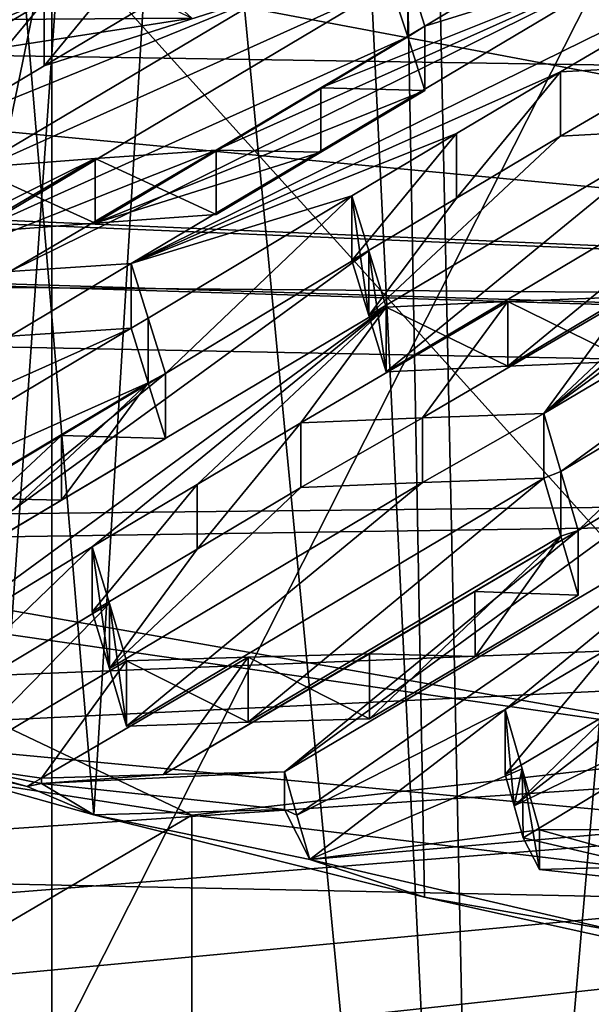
# Model space of a CAD drawing. Header units: metres. Extents: x -24 to 24, y -69 to 184.
# Tile 386 of 656: x -5.428 to -4.863, y 126.33 to 127.302. Entities that reach past the tile are written whole.
import ezdxf

# ---------------------------------------------------------------- set-up
doc = ezdxf.new("R2010")
doc.units = ezdxf.units.M
for name, color, linetype in [('1042', 7, 'CONTINUOUS'), ('1052', 7, 'CONTINUOUS'), ('1064', 7, 'CONTINUOUS'), ('1075', 7, 'CONTINUOUS'), ('1111', 7, 'CONTINUOUS'), ('1194', 7, 'CONTINUOUS'), ('1268', 7, 'CONTINUOUS'), ('1291', 7, 'CONTINUOUS'), ('1293', 7, 'CONTINUOUS'), ('1380', 7, 'CONTINUOUS'), ('1495', 7, 'CONTINUOUS'), ('1705', 7, 'CONTINUOUS'), ('1870', 7, 'CONTINUOUS'), ('1902', 7, 'CONTINUOUS'), ('1905', 7, 'CONTINUOUS'), ('2061', 7, 'CONTINUOUS'), ('2327', 7, 'CONTINUOUS'), ('2385', 7, 'CONTINUOUS'), ('2609', 7, 'CONTINUOUS'), ('2743', 7, 'CONTINUOUS'), ('2760', 7, 'CONTINUOUS'), ('2842', 7, 'CONTINUOUS'), ('2954', 7, 'CONTINUOUS'), ('3026', 7, 'CONTINUOUS'), ('3122', 7, 'CONTINUOUS'), ('3159', 7, 'CONTINUOUS'), ('3253', 7, 'CONTINUOUS'), ('3419', 7, 'CONTINUOUS'), ('3425', 7, 'CONTINUOUS'), ('3453', 7, 'CONTINUOUS'), ('3485', 7, 'CONTINUOUS'), ('367', 7, 'CONTINUOUS'), ('369', 7, 'CONTINUOUS'), ('373', 7, 'CONTINUOUS'), ('3745', 7, 'CONTINUOUS'), ('383', 7, 'CONTINUOUS'), ('3849', 7, 'CONTINUOUS'), ('3866', 7, 'CONTINUOUS'), ('3964', 2, 'CONTINUOUS'), ('417', 2, 'CONTINUOUS'), ('424', 3, 'CONTINUOUS'), ('434', 7, 'CONTINUOUS'), ('472', 7, 'CONTINUOUS'), ('475', 7, 'CONTINUOUS'), ('554', 2, 'CONTINUOUS'), ('563', 2, 'CONTINUOUS'), ('881', 7, 'CONTINUOUS'), ('914', 7, 'CONTINUOUS'), ('932', 7, 'CONTINUOUS')]:
    doc.layers.add(name, color=color, linetype=linetype)

msp = doc.modelspace()

# ---------------------------------------------------------------- linework, layer by layer
at = {"layer": '1042'}
for points in [[(-5.285934, 126.556884, 216.807951), (-5.166404, 126.55968, 216.755944), (-5.406435, 126.547974, 216.862012)], [(-5.406435, 126.547974, 216.862012), (-5.166404, 126.55968, 216.755944), (-5.166404, 126.522241, 216.765976)], [(-5.406435, 126.553458, 216.860542), (-5.285934, 126.556884, 216.807951), (-5.406435, 126.547974, 216.862012)]]:
    msp.add_3dface(points, dxfattribs=at)
at = {"layer": '1052'}
for points in [[(-6.299234, 126.678901, 212.52101), (-5.257817, 126.516728, 211.915774), (-6.299234, 125.90616, 212.728066)], [(-6.299234, 125.90616, 212.728066), (-5.257817, 126.516728, 211.915774), (-5.25783, 125.743989, 212.122836)], [(-5.257817, 126.516728, 211.915774), (-4.154873, 126.384659, 211.422886), (-5.25783, 125.743989, 212.122836)], [(-5.25783, 125.743989, 212.122836), (-4.154873, 126.384659, 211.422886), (-4.154883, 125.611919, 211.629944)]]:
    msp.add_3dface(points, dxfattribs=at)
at = {"layer": '1064'}
for points in [[(-4.910006, 126.849303, 217.319175), (-5.322245, 126.604714, 217.057232), (-5.029863, 126.845038, 217.371715)], [(-5.202123, 126.608624, 217.004673), (-5.322245, 126.604714, 217.057232), (-4.910006, 126.849303, 217.319175)], [(-4.893131, 126.792133, 217.20179), (-5.202123, 126.608624, 217.004673), (-4.910006, 126.849303, 217.319175)], [(-5.322245, 126.604714, 217.057232), (-5.339266, 126.661634, 217.175828), (-5.029863, 126.845038, 217.371715)], [(-5.339266, 126.661634, 217.175828), (-5.150037, 126.840122, 217.424566), (-5.029863, 126.845038, 217.371715)], [(-5.150037, 126.840122, 217.424566), (-5.339266, 126.661634, 217.175828), (-5.252444, 126.77926, 217.359523)], [(-5.082214, 126.61191, 216.952373), (-5.202123, 126.608624, 217.004673), (-4.893131, 126.792133, 217.20179)], [(-4.978063, 126.673563, 217.018589), (-5.082214, 126.61191, 216.952373), (-4.893131, 126.792133, 217.20179)], [(-4.876095, 126.733913, 217.083422), (-4.978063, 126.673563, 217.018589), (-4.893131, 126.792133, 217.20179)], [(-5.356157, 126.717618, 217.293651), (-5.252444, 126.77926, 217.359523), (-5.339266, 126.661634, 217.175828)]]:
    msp.add_3dface(points, dxfattribs=at)
at = {"layer": '1075'}
for points in [[(-5.257817, 126.516728, 211.915774), (-6.299234, 126.678901, 212.52101), (-5.71624, 126.734849, 212.729813)], [(-4.664205, 126.583963, 212.166698), (-5.257817, 126.516728, 211.915774), (-5.71624, 126.734849, 212.729813)], [(-4.154873, 126.384659, 211.422886), (-5.257817, 126.516728, 211.915774), (-4.664205, 126.583963, 212.166698)]]:
    msp.add_3dface(points, dxfattribs=at)
at = {"layer": '1111'}
for points in [[(-4.79435, 126.50286, 216.482756), (-4.914375, 126.502447, 216.534337), (-4.684882, 126.438402, 216.453085)], [(-4.684882, 126.438402, 216.453085), (-4.914375, 126.502447, 216.534337), (-4.914375, 126.463005, 216.544905)]]:
    msp.add_3dface(points, dxfattribs=at)
at = {"layer": '1194'}
for points in [[(-5.317876, 126.997386, 217.829794), (-5.747108, 126.805651, 217.687318), (-5.437545, 126.989547, 217.883211)], [(-5.730115, 126.752044, 217.568053), (-5.747108, 126.805651, 217.687318), (-5.317876, 126.997386, 217.829794)], [(-5.300968, 126.943476, 217.711278), (-5.730115, 126.752044, 217.568053), (-5.317876, 126.997386, 217.829794)], [(-5.609843, 126.759348, 217.51452), (-5.730115, 126.752044, 217.568053), (-5.300968, 126.943476, 217.711278)], [(-5.490084, 126.766056, 217.461367), (-5.609843, 126.759348, 217.51452), (-5.300968, 126.943476, 217.711278)], [(-5.386626, 126.827608, 217.52706), (-5.490084, 126.766056, 217.461367), (-5.300968, 126.943476, 217.711278)], [(-5.283965, 126.888685, 217.592249), (-5.386626, 126.827608, 217.52706), (-5.300968, 126.943476, 217.711278)]]:
    msp.add_3dface(points, dxfattribs=at)
at = {"layer": '1268'}
for points in [[(-5.317876, 126.997386, 217.829794), (-5.437545, 126.989547, 217.883211), (-5.317876, 127.061228, 217.812687)], [(-5.317876, 127.061228, 217.812687), (-5.437545, 126.989547, 217.883211), (-5.437545, 127.05344, 217.866091)]]:
    msp.add_3dface(points, dxfattribs=at)
at = {"layer": '1291'}
for points in [[(-5.38663, 126.891646, 217.509898), (-5.283965, 126.888685, 217.592249), (-5.283965, 126.952628, 217.575115)], [(-5.490084, 126.830195, 217.444181), (-5.386626, 126.827608, 217.52706), (-5.38663, 126.891646, 217.509898)], [(-5.386626, 126.827608, 217.52706), (-5.283965, 126.888685, 217.592249), (-5.38663, 126.891646, 217.509898)], [(-5.490084, 126.766056, 217.461367), (-5.386626, 126.827608, 217.52706), (-5.490084, 126.830195, 217.444181)]]:
    msp.add_3dface(points, dxfattribs=at)
at = {"layer": '1293'}
for points in [[(-5.029863, 126.845038, 217.371715), (-5.150037, 126.840122, 217.424566), (-5.029863, 126.908947, 217.354591)], [(-5.029863, 126.908947, 217.354591), (-5.150037, 126.840122, 217.424566), (-5.150037, 126.904074, 217.407431)], [(-4.910006, 126.913171, 217.302062), (-5.029863, 126.845038, 217.371715), (-5.029863, 126.908947, 217.354591)], [(-4.910006, 126.849303, 217.319175), (-5.029863, 126.845038, 217.371715), (-4.910006, 126.913171, 217.302062)]]:
    msp.add_3dface(points, dxfattribs=at)
at = {"layer": '1380'}
for points in [[(-5.716141, 127.749056, 212.457993), (-4.664205, 126.583963, 212.166698), (-5.71624, 126.734849, 212.729813)], [(-5.716141, 127.749056, 212.457993), (-4.664138, 127.598177, 211.894908), (-4.664205, 126.583963, 212.166698)]]:
    msp.add_3dface(points, dxfattribs=at)
at = {"layer": '1495'}
for points in [[(-4.948286, 126.557027, 216.786384), (-4.843956, 126.682712, 216.835586), (-4.843967, 126.618601, 216.852755)], [(-4.948286, 126.621229, 216.769181), (-4.843956, 126.682712, 216.835586), (-4.948286, 126.557027, 216.786384)]]:
    msp.add_3dface(points, dxfattribs=at)
at = {"layer": '1705'}
for points in [[(-4.99643, 127.189557, 217.890115), (-4.893639, 127.250628, 217.955407), (-4.99643, 127.125955, 217.907157)], [(-4.99643, 127.125955, 217.907157), (-4.893639, 127.250628, 217.955407), (-4.893639, 127.187124, 217.972423)], [(-5.099759, 127.064465, 217.841549), (-4.99643, 127.189557, 217.890115), (-4.99643, 127.125955, 217.907157)], [(-5.099759, 127.128165, 217.82448), (-4.99643, 127.189557, 217.890115), (-5.099759, 127.064465, 217.841549)]]:
    msp.add_3dface(points, dxfattribs=at)
at = {"layer": '1870'}
for points in [[(-5.150037, 126.904074, 217.407431), (-5.252444, 126.77926, 217.359523), (-5.252438, 126.843312, 217.342365)], [(-5.150037, 126.840122, 217.424566), (-5.252444, 126.77926, 217.359523), (-5.150037, 126.904074, 217.407431)], [(-5.356157, 126.717618, 217.293651), (-5.356157, 126.781765, 217.276463), (-5.252438, 126.843312, 217.342365)], [(-5.252444, 126.77926, 217.359523), (-5.356157, 126.717618, 217.293651), (-5.252438, 126.843312, 217.342365)]]:
    msp.add_3dface(points, dxfattribs=at)
at = {"layer": '1902'}
for points in [[(-5.166404, 126.522241, 216.765976), (-5.166404, 126.55968, 216.755944), (-5.153928, 126.516622, 216.669372)], [(-5.141359, 126.473004, 216.582221), (-5.166404, 126.522241, 216.765976), (-5.153928, 126.516622, 216.669372)]]:
    msp.add_3dface(points, dxfattribs=at)
at = {"layer": '1905'}
for points in [[(-6.697825, 127.293615, 232.201819), (-5.59041, 127.466069, 232.845426), (-5.257817, 127.303716, 232.239518)], [(-6.299234, 127.141544, 231.634281), (-6.697825, 127.293615, 232.201819), (-5.257817, 127.303716, 232.239518)]]:
    msp.add_3dface(points, dxfattribs=at)
at = {"layer": '2061'}
for points in [[(-5.413416, 126.549325, 216.856104), (-5.406435, 126.547974, 216.862012), (-5.420376, 126.545205, 216.85168)], [(-5.406435, 126.553458, 216.860542), (-5.406435, 126.547974, 216.862012), (-5.413416, 126.549325, 216.856104)]]:
    msp.add_3dface(points, dxfattribs=at)
at = {"layer": '2327'}
for points in [[(-4.948286, 126.621229, 216.769181), (-4.939364, 126.525911, 216.724559), (-4.931427, 126.562391, 216.652368)], [(-4.948286, 126.621229, 216.769181), (-4.948286, 126.557027, 216.786384), (-4.939364, 126.525911, 216.724559)], [(-4.939364, 126.525911, 216.724559), (-4.930389, 126.494489, 216.662404), (-4.931427, 126.562391, 216.652368)], [(-4.914375, 126.463005, 216.544905), (-4.914375, 126.502447, 216.534337), (-4.931427, 126.562391, 216.652368)], [(-4.930389, 126.494489, 216.662404), (-4.914375, 126.463005, 216.544905), (-4.931427, 126.562391, 216.652368)]]:
    msp.add_3dface(points, dxfattribs=at)
at = {"layer": '2385'}
for points in [[(-4.945651, 127.023773, 217.534238), (-5.065847, 127.018369, 217.587229), (-4.945651, 126.960013, 217.551322)], [(-4.825816, 126.964796, 217.498652), (-4.825816, 127.028513, 217.481579), (-4.945651, 127.023773, 217.534238)], [(-4.825816, 126.964796, 217.498652), (-4.945651, 127.023773, 217.534238), (-4.945651, 126.960013, 217.551322)], [(-4.945651, 126.960013, 217.551322), (-5.065847, 127.018369, 217.587229), (-5.065847, 126.954566, 217.604325)]]:
    msp.add_3dface(points, dxfattribs=at)
at = {"layer": '2609'}
for points in [[(-5.420376, 126.545205, 216.85168), (-5.66198, 126.603138, 217.067887), (-5.495768, 126.56608, 216.929586)], [(-5.35479, 126.51701, 216.746453), (-5.66198, 126.603138, 217.067887), (-5.420376, 126.545205, 216.85168)], [(-5.406435, 126.547974, 216.862012), (-5.35479, 126.51701, 216.746453), (-5.420376, 126.545205, 216.85168)], [(-5.35479, 126.51701, 216.746453), (-5.406435, 126.547974, 216.862012), (-5.166404, 126.522241, 216.765976)], [(-5.35479, 126.51701, 216.746453), (-5.166404, 126.522241, 216.765976), (-5.141359, 126.473004, 216.582221)], [(-5.027848, 126.435785, 216.443318), (-5.35479, 126.51701, 216.746453), (-5.141359, 126.473004, 216.582221)], [(-5.027848, 126.435785, 216.443318), (-5.141359, 126.473004, 216.582221), (-4.833668, 126.401559, 216.315586)], [(-4.682702, 126.35985, 216.159925), (-5.027848, 126.435785, 216.443318), (-4.833668, 126.401559, 216.315586)]]:
    msp.add_3dface(points, dxfattribs=at)
at = {"layer": '2743'}
for points in [[(-5.061479, 127.337257, 218.379561), (-5.044559, 127.34868, 218.243446), (-5.044559, 127.285223, 218.260449)], [(-5.044559, 127.34868, 218.243446), (-5.027567, 127.295802, 218.123997), (-5.044559, 127.285223, 218.260449)], [(-5.027567, 127.295802, 218.123997), (-5.027567, 127.232298, 218.141013), (-5.044559, 127.285223, 218.260449)]]:
    msp.add_3dface(points, dxfattribs=at)
at = {"layer": '2760'}
for points in [[(-4.653608, 127.199682, 217.866126), (-5.065847, 126.954566, 217.604325), (-4.773361, 127.193752, 217.919068)], [(-4.653608, 127.199682, 217.866126), (-4.945651, 126.960013, 217.551322), (-5.065847, 126.954566, 217.604325)], [(-4.653608, 127.199682, 217.866126), (-4.636724, 127.143949, 217.748287), (-4.945651, 126.960013, 217.551322)], [(-5.065847, 126.954566, 217.604325), (-5.082859, 127.009987, 217.723251), (-4.773361, 127.193752, 217.919068)], [(-5.082859, 127.009987, 217.723251), (-4.893639, 127.187124, 217.972423), (-4.773361, 127.193752, 217.919068)], [(-4.893639, 127.187124, 217.972423), (-5.082859, 127.009987, 217.723251), (-4.99643, 127.125955, 217.907157)], [(-4.636724, 127.143949, 217.748287), (-4.825816, 126.964796, 217.498652), (-4.945651, 126.960013, 217.551322)], [(-5.099759, 127.064465, 217.841549), (-4.99643, 127.125955, 217.907157), (-5.082859, 127.009987, 217.723251)]]:
    msp.add_3dface(points, dxfattribs=at)
at = {"layer": '2842'}
for points in [[(-5.061479, 127.337257, 218.379561), (-5.4907, 127.143861, 218.237446), (-5.180975, 127.32753, 218.43341)], [(-5.473717, 127.09214, 218.117759), (-5.4907, 127.143861, 218.237446), (-5.061479, 127.337257, 218.379561)], [(-5.473717, 127.09214, 218.117759), (-5.061479, 127.337257, 218.379561), (-5.044559, 127.285223, 218.260449)], [(-5.507629, 127.194771, 218.356931), (-5.403691, 127.256475, 218.422966), (-5.180975, 127.32753, 218.43341)], [(-5.4907, 127.143861, 218.237446), (-5.507629, 127.194771, 218.356931), (-5.180975, 127.32753, 218.43341)], [(-5.403691, 127.256475, 218.422966), (-5.30151, 127.317129, 218.487886), (-5.180975, 127.32753, 218.43341)], [(-5.473717, 127.09214, 218.117759), (-5.044559, 127.285223, 218.260449), (-5.353316, 127.101208, 218.063699)], [(-5.044559, 127.285223, 218.260449), (-5.027567, 127.232298, 218.141013), (-5.353316, 127.101208, 218.063699)], [(-5.027567, 127.232298, 218.141013), (-5.130357, 127.171129, 218.075747), (-5.353316, 127.101208, 218.063699)], [(-5.130357, 127.171129, 218.075747), (-5.233686, 127.109639, 218.010139), (-5.353316, 127.101208, 218.063699)]]:
    msp.add_3dface(points, dxfattribs=at)
at = {"layer": '2954'}
for points in [[(-4.910006, 126.849303, 217.319175), (-4.910006, 126.913171, 217.302062), (-4.893131, 126.856058, 217.184661)], [(-4.893131, 126.792133, 217.20179), (-4.910006, 126.849303, 217.319175), (-4.893131, 126.856058, 217.184661)], [(-4.876095, 126.797898, 217.066277), (-4.893131, 126.792133, 217.20179), (-4.893131, 126.856058, 217.184661)], [(-4.876095, 126.733913, 217.083422), (-4.893131, 126.792133, 217.20179), (-4.876095, 126.797898, 217.066277)]]:
    msp.add_3dface(points, dxfattribs=at)
at = {"layer": '3026'}
for points in [[(-4.930389, 126.494489, 216.662404), (-4.939364, 126.525911, 216.724559), (-4.622119, 126.679933, 216.865712)], [(-4.939364, 126.525911, 216.724559), (-4.742167, 126.678669, 216.91753), (-4.622119, 126.679933, 216.865712)], [(-4.742167, 126.678669, 216.91753), (-4.939364, 126.525911, 216.724559), (-4.843967, 126.618601, 216.852755)], [(-4.808856, 126.466087, 216.556409), (-4.930389, 126.494489, 216.662404), (-4.622119, 126.679933, 216.865712)], [(-4.948286, 126.557027, 216.786384), (-4.843967, 126.618601, 216.852755), (-4.939364, 126.525911, 216.724559)]]:
    msp.add_3dface(points, dxfattribs=at)
at = {"layer": '3122'}
for points in [[(-5.233686, 127.109639, 218.010139), (-5.233686, 127.173339, 217.993071), (-5.353316, 127.164959, 218.046617)], [(-5.473717, 127.155944, 218.100663), (-5.353316, 127.101208, 218.063699), (-5.353316, 127.164959, 218.046617)], [(-5.353316, 127.101208, 218.063699), (-5.233686, 127.109639, 218.010139), (-5.353316, 127.164959, 218.046617)], [(-5.473717, 127.155944, 218.100663), (-5.473717, 127.09214, 218.117759), (-5.353316, 127.101208, 218.063699)]]:
    msp.add_3dface(points, dxfattribs=at)
at = {"layer": '3159'}
for points in [[(-5.096726, 127.500363, 218.597498), (-5.725747, 127.18832, 218.328931), (-5.217319, 127.489324, 218.65217)], [(-5.30151, 127.380652, 218.470865), (-5.725747, 127.18832, 218.328931), (-5.096726, 127.500363, 218.597498)], [(-5.845182, 127.17719, 218.38313), (-5.641556, 127.296597, 218.510342), (-5.217319, 127.489324, 218.65217)], [(-5.725747, 127.18832, 218.328931), (-5.845182, 127.17719, 218.38313), (-5.217319, 127.489324, 218.65217)], [(-5.217319, 127.489324, 218.65217), (-5.641556, 127.296597, 218.510342), (-5.537383, 127.358198, 218.576591)], [(-4.826449, 127.416858, 218.254968), (-5.027567, 127.295802, 218.123997), (-5.044559, 127.34868, 218.243446)], [(-5.027567, 127.295802, 218.123997), (-4.826449, 127.416858, 218.254968), (-4.809449, 127.363334, 218.135631)], [(-5.725747, 127.18832, 218.328931), (-5.30151, 127.380652, 218.470865), (-5.403682, 127.320099, 218.405925)], [(-4.893639, 127.250628, 217.955407), (-5.317876, 127.061228, 217.812687), (-4.689135, 127.370538, 218.082107)], [(-5.317876, 127.061228, 217.812687), (-4.809449, 127.363334, 218.135631), (-4.689135, 127.370538, 218.082107)], [(-4.893639, 127.250628, 217.955407), (-4.689135, 127.370538, 218.082107), (-4.773361, 127.257209, 217.902065)], [(-5.317876, 127.061228, 217.812687), (-5.437545, 127.05344, 217.866091), (-4.809449, 127.363334, 218.135631)], [(-5.437545, 127.05344, 217.866091), (-5.233686, 127.173339, 217.993071), (-4.809449, 127.363334, 218.135631)], [(-5.233686, 127.173339, 217.993071), (-5.130357, 127.23473, 218.058705), (-4.809449, 127.363334, 218.135631)], [(-5.130357, 127.23473, 218.058705), (-5.027567, 127.295802, 218.123997), (-4.809449, 127.363334, 218.135631)], [(-5.507629, 127.258489, 218.339858), (-5.725747, 127.18832, 218.328931), (-5.403682, 127.320099, 218.405925)], [(-4.910006, 126.913171, 217.302062), (-4.418618, 127.271644, 217.743895), (-4.401579, 127.214175, 217.6253)], [(-4.910006, 126.913171, 217.302062), (-4.619697, 127.150677, 217.612586), (-4.418618, 127.271644, 217.743895)], [(-5.317876, 127.061228, 217.812687), (-4.893639, 127.250628, 217.955407), (-4.99643, 127.189557, 217.890115)], [(-4.893131, 126.856058, 217.184661), (-4.910006, 126.913171, 217.302062), (-4.401579, 127.214175, 217.6253)], [(-4.893131, 126.856058, 217.184661), (-4.401579, 127.214175, 217.6253), (-4.691888, 126.976275, 217.314882)], [(-5.317876, 127.061228, 217.812687), (-4.99643, 127.189557, 217.890115), (-5.099759, 127.128165, 217.82448)], [(-5.233686, 127.173339, 217.993071), (-5.557907, 127.045029, 217.919959), (-5.353316, 127.164959, 218.046617)], [(-5.233686, 127.173339, 217.993071), (-5.437545, 127.05344, 217.866091), (-5.557907, 127.045029, 217.919959)], [(-5.982145, 126.854071, 217.777658), (-5.473717, 127.155944, 218.100663), (-5.353316, 127.164959, 218.046617)], [(-5.557907, 127.045029, 217.919959), (-5.982145, 126.854071, 217.777658), (-5.353316, 127.164959, 218.046617)], [(-4.619697, 127.150677, 217.612586), (-4.910006, 126.913171, 217.302062), (-4.721878, 127.090119, 217.54764)], [(-5.317876, 127.061228, 217.812687), (-5.099759, 127.128165, 217.82448), (-5.300968, 127.007369, 217.694158)], [(-5.099759, 127.128165, 217.82448), (-5.283965, 126.952628, 217.575115), (-5.300968, 127.007369, 217.694158)], [(-5.283965, 126.952628, 217.575115), (-5.099759, 127.128165, 217.82448), (-5.082859, 127.073738, 217.706168)], [(-4.825816, 127.028513, 217.481579), (-4.721878, 127.090119, 217.54764), (-4.910006, 126.913171, 217.302062)], [(-5.065847, 127.018369, 217.587229), (-5.574274, 126.716496, 217.264223), (-5.082859, 127.073738, 217.706168)], [(-5.574274, 126.716496, 217.264223), (-5.283965, 126.952628, 217.575115), (-5.082859, 127.073738, 217.706168)], [(-5.150037, 126.904074, 217.407431), (-5.065847, 127.018369, 217.587229), (-4.945651, 127.023773, 217.534238)], [(-5.029863, 126.908947, 217.354591), (-5.150037, 126.904074, 217.407431), (-4.945651, 127.023773, 217.534238)], [(-4.825816, 127.028513, 217.481579), (-5.029863, 126.908947, 217.354591), (-4.945651, 127.023773, 217.534238)], [(-4.910006, 126.913171, 217.302062), (-5.029863, 126.908947, 217.354591), (-4.825816, 127.028513, 217.481579)], [(-5.55682, 126.659278, 217.142295), (-5.574274, 126.716496, 217.264223), (-5.065847, 127.018369, 217.587229)], [(-5.356157, 126.781765, 217.276463), (-5.55682, 126.659278, 217.142295), (-5.065847, 127.018369, 217.587229)], [(-5.252438, 126.843312, 217.342365), (-5.356157, 126.781765, 217.276463), (-5.065847, 127.018369, 217.587229)], [(-5.150037, 126.904074, 217.407431), (-5.252438, 126.843312, 217.342365), (-5.065847, 127.018369, 217.587229)], [(-4.876095, 126.797898, 217.066277), (-4.893131, 126.856058, 217.184661), (-4.691888, 126.976275, 217.314882)], [(-4.675024, 126.918561, 217.197731), (-4.876095, 126.797898, 217.066277), (-4.691888, 126.976275, 217.314882)], [(-5.283965, 126.952628, 217.575115), (-5.574274, 126.716496, 217.264223), (-5.38663, 126.891646, 217.509898)], [(-5.166404, 126.55968, 216.755944), (-4.876095, 126.797898, 217.066277), (-4.675024, 126.918561, 217.197731)], [(-4.657977, 126.859718, 217.079441), (-5.166404, 126.55968, 216.755944), (-4.675024, 126.918561, 217.197731)], [(-5.490084, 126.830195, 217.444181), (-5.38663, 126.891646, 217.509898), (-5.574274, 126.716496, 217.264223)], [(-5.166404, 126.55968, 216.755944), (-4.657977, 126.859718, 217.079441), (-5.153928, 126.516622, 216.669372)], [(-4.657977, 126.859718, 217.079441), (-4.948286, 126.621229, 216.769181), (-5.153928, 126.516622, 216.669372)], [(-4.843956, 126.682712, 216.835586), (-4.948286, 126.621229, 216.769181), (-4.657977, 126.859718, 217.079441)], [(-5.166404, 126.55968, 216.755944), (-5.285934, 126.556884, 216.807951), (-4.876095, 126.797898, 217.066277)], [(-4.876095, 126.797898, 217.066277), (-5.285934, 126.556884, 216.807951), (-4.978073, 126.737638, 217.001413)], [(-5.356157, 126.781765, 217.276463), (-5.540363, 126.604846, 217.027468), (-5.55682, 126.659278, 217.142295)], [(-5.356157, 126.781765, 217.276463), (-5.339266, 126.725835, 217.158625), (-5.540363, 126.604846, 217.027468)], [(-5.082214, 126.676088, 216.935176), (-4.978073, 126.737638, 217.001413), (-5.285934, 126.556884, 216.807951)], [(-5.570019, 126.587257, 217.008622), (-5.339266, 126.725835, 217.158625), (-5.495768, 126.56608, 216.929586)], [(-5.339266, 126.725835, 217.158625), (-5.570019, 126.587257, 217.008622), (-5.555169, 126.596065, 217.018058)], [(-5.540363, 126.604846, 217.027468), (-5.339266, 126.725835, 217.158625), (-5.555169, 126.596065, 217.018058)], [(-5.339266, 126.725835, 217.158625), (-5.322245, 126.668971, 217.040014), (-5.495768, 126.56608, 216.929586)], [(-5.202124, 126.672841, 216.987466), (-5.082214, 126.676088, 216.935176), (-5.285934, 126.556884, 216.807951)], [(-5.322245, 126.668971, 217.040014), (-5.406435, 126.553458, 216.860542), (-5.495768, 126.56608, 216.929586)], [(-5.202124, 126.672841, 216.987466), (-5.285934, 126.556884, 216.807951), (-5.406435, 126.553458, 216.860542)], [(-5.322245, 126.668971, 217.040014), (-5.202124, 126.672841, 216.987466), (-5.406435, 126.553458, 216.860542)], [(-4.948286, 126.621229, 216.769181), (-5.141359, 126.473004, 216.582221), (-5.153928, 126.516622, 216.669372)], [(-5.141359, 126.473004, 216.582221), (-4.948286, 126.621229, 216.769181), (-4.931427, 126.562391, 216.652368)], [(-5.413416, 126.549325, 216.856104), (-5.420376, 126.545205, 216.85168), (-5.495768, 126.56608, 216.929586)], [(-5.406435, 126.553458, 216.860542), (-5.413416, 126.549325, 216.856104), (-5.495768, 126.56608, 216.929586)], [(-4.914375, 126.502447, 216.534337), (-5.141359, 126.473004, 216.582221), (-4.931427, 126.562391, 216.652368)], [(-5.141359, 126.473004, 216.582221), (-4.79435, 126.50286, 216.482756), (-4.833668, 126.401559, 216.315586)], [(-4.914375, 126.502447, 216.534337), (-4.79435, 126.50286, 216.482756), (-5.141359, 126.473004, 216.582221)]]:
    msp.add_3dface(points, dxfattribs=at)
at = {"layer": '3253'}
for points in [[(-5.099759, 127.128165, 217.82448), (-5.099759, 127.064465, 217.841549), (-5.082859, 127.009987, 217.723251)], [(-5.099759, 127.128165, 217.82448), (-5.082859, 127.009987, 217.723251), (-5.082859, 127.073738, 217.706168)], [(-5.082859, 127.009987, 217.723251), (-5.065847, 126.954566, 217.604325), (-5.082859, 127.073738, 217.706168)], [(-5.065847, 126.954566, 217.604325), (-5.065847, 127.018369, 217.587229), (-5.082859, 127.073738, 217.706168)]]:
    msp.add_3dface(points, dxfattribs=at)
at = {"layer": '3419'}
for points in [[(-4.773361, 127.193752, 217.919068), (-4.893639, 127.187124, 217.972423), (-4.773361, 127.257209, 217.902065)], [(-4.893639, 127.187124, 217.972423), (-4.893639, 127.250628, 217.955407), (-4.773361, 127.257209, 217.902065)]]:
    msp.add_3dface(points, dxfattribs=at)
at = {"layer": '3425'}
for points in [[(-4.876095, 126.733913, 217.083422), (-4.876095, 126.797898, 217.066277), (-4.978073, 126.737638, 217.001413)], [(-5.082214, 126.676088, 216.935176), (-4.978063, 126.673563, 217.018589), (-4.978073, 126.737638, 217.001413)], [(-4.978063, 126.673563, 217.018589), (-4.876095, 126.733913, 217.083422), (-4.978073, 126.737638, 217.001413)], [(-5.082214, 126.676088, 216.935176), (-5.082214, 126.61191, 216.952373), (-4.978063, 126.673563, 217.018589)]]:
    msp.add_3dface(points, dxfattribs=at)
at = {"layer": '3453'}
for points in [[(-5.317876, 126.997386, 217.829794), (-5.317876, 127.061228, 217.812687), (-5.300968, 127.007369, 217.694158)], [(-5.300968, 126.943476, 217.711278), (-5.317876, 126.997386, 217.829794), (-5.300968, 127.007369, 217.694158)], [(-5.283965, 126.952628, 217.575115), (-5.300968, 126.943476, 217.711278), (-5.300968, 127.007369, 217.694158)], [(-5.283965, 126.888685, 217.592249), (-5.300968, 126.943476, 217.711278), (-5.283965, 126.952628, 217.575115)]]:
    msp.add_3dface(points, dxfattribs=at)
at = {"layer": '3485'}
for points in [[(-4.417493, 127.606514, 233.369574), (-5.59041, 127.466069, 232.845426), (-4.914055, 120.002389, 235.188682)], [(-4.417493, 127.606514, 233.369574), (-4.914055, 120.002389, 235.188682), (-3.734775, 120.121235, 235.632219)], [(-5.59041, 127.466069, 232.845426), (-6.038016, 119.851904, 234.627063), (-4.914055, 120.002389, 235.188682)]]:
    msp.add_3dface(points, dxfattribs=at)
at = {"layer": '367'}
for points in [[(-5.396133, 145.2, -23.642002), (-7.493662, -68.3, -23.063121), (-7.493662, 145.2, -23.063121)], [(-5.396133, -68.3, -23.642002), (-7.493662, -68.3, -23.063121), (-5.396133, 145.2, -23.642002)], [(-5.396133, -68.3, -23.642002), (-3.255157, 145.2, -24.030532), (-3.445987, 52.476436, -24.00391)], [(-3.255157, 145.2, -24.030532), (-5.396133, -68.3, -23.642002), (-5.396133, 145.2, -23.642002)]]:
    msp.add_3dface(points, dxfattribs=at)
at = {"layer": '369'}
for points in [[(-5.396133, 145.2, 23.642002), (-7.493662, 145.2, 23.063121), (-6.892024, 125.285104, 23.25)], [(-4.96888, 125.287837, 23.735474), (-5.396133, 145.2, 23.642002), (-6.892024, 125.285104, 23.25)], [(-3.255157, 145.2, 24.030532), (-5.396133, 145.2, 23.642002), (-4.96888, 125.287837, 23.735474)], [(-2.998952, 125.286926, 24.063848), (-3.255157, 145.2, 24.030532), (-4.96888, 125.287837, 23.735474)]]:
    msp.add_3dface(points, dxfattribs=at)
at = {"layer": '373'}
for points in [[(0, 146.423799, 240.142002), (-6.403596, 117.199254, 32.493216), (-6.468189, 146.382367, 240.147825)], [(-5.725305, 117.232454, 32.670329), (-6.403596, 117.199254, 32.493216), (0, 146.423799, 240.142002)], [(-5.042963, 117.261956, 32.827448), (-5.725305, 117.232454, 32.670329), (0, 146.423799, 240.142002)], [(-4.357656, 117.287707, 32.964383), (-5.042963, 117.261956, 32.827448), (0, 146.423799, 240.142002)]]:
    msp.add_3dface(points, dxfattribs=at)
at = {"layer": '3745'}
msp.add_3dface([(-6.299234, 127.141544, 231.634281), (-5.257817, 127.303716, 232.239518), (-6.299234, 128.252358, 231.336639)], dxfattribs=at)
at = {"layer": '383'}
for points in [[(-3.619219, 127.716433, 241.135826), (-7.265873, 127.702389, 240.75718), (-3.658542, 127.023411, 240.484935)], [(-7.265873, 127.702389, 240.75718), (-7.303696, 127.367279, 240.419319), (-3.658542, 127.023411, 240.484935)], [(-7.303696, 127.367279, 240.419319), (-7.338459, 127.052701, 240.061953), (-3.658542, 127.023411, 240.484935)], [(-7.338459, 127.052701, 240.061953), (-7.370038, 126.759774, 239.686352), (-3.69179, 126.412365, 239.756236)], [(-3.658542, 127.023411, 240.484935), (-7.338459, 127.052701, 240.061953), (-3.69179, 126.412365, 239.756236)], [(-7.370038, 126.759774, 239.686352), (-7.39832, 126.489541, 239.293856), (-3.69179, 126.412365, 239.756236)], [(-7.39832, 126.489541, 239.293856), (-7.423205, 126.242965, 238.885861), (-3.718495, 125.89194, 238.960039)], [(-3.69179, 126.412365, 239.756236), (-7.39832, 126.489541, 239.293856), (-3.718495, 125.89194, 238.960039)]]:
    msp.add_3dface(points, dxfattribs=at)
at = {"layer": '3849'}
for points in [[(-5.30151, 127.380652, 218.470865), (-5.403691, 127.256475, 218.422966), (-5.403682, 127.320099, 218.405925)], [(-5.30151, 127.317129, 218.487886), (-5.403691, 127.256475, 218.422966), (-5.30151, 127.380652, 218.470865)], [(-5.507629, 127.194771, 218.356931), (-5.507629, 127.258489, 218.339858), (-5.403682, 127.320099, 218.405925)], [(-5.403691, 127.256475, 218.422966), (-5.507629, 127.194771, 218.356931), (-5.403682, 127.320099, 218.405925)]]:
    msp.add_3dface(points, dxfattribs=at)
at = {"layer": '3866'}
for points in [[(-4.914375, 126.463005, 216.544905), (-4.930389, 126.494489, 216.662404), (-4.808856, 126.466087, 216.556409)], [(-4.684882, 126.438402, 216.453085), (-4.914375, 126.463005, 216.544905), (-4.808856, 126.466087, 216.556409)]]:
    msp.add_3dface(points, dxfattribs=at)
at = {"layer": '3964'}
for points in [[(-4.828665, 127.396446, 211.142036), (-5.928802, 127.547401, 211.705409), (-5.75, 125.579799, 212.123514)], [(-4.828665, 127.396446, 211.142036), (-5.75, 125.579799, 212.123514), (-4.677471, 125.438359, 211.595654)]]:
    msp.add_3dface(points, dxfattribs=at)
at = {"layer": '417'}
for points in [[(-3.911424, 128.755679, 233.601428), (-4.93982, 124.444065, 234.343739), (-5.143582, 128.628616, 233.127224)], [(-3.746728, 124.473864, 234.804846), (-4.93982, 124.444065, 234.343739), (-3.911424, 128.755679, 233.601428)], [(-5.143582, 128.628616, 233.127224), (-6.082739, 124.403723, 233.757454), (-6.315484, 128.467813, 232.527099)], [(-6.012381, 124.406604, 233.798032), (-6.082739, 124.403723, 233.757454), (-5.143582, 128.628616, 233.127224)], [(-4.93982, 124.444065, 234.343739), (-6.012381, 124.406604, 233.798032), (-5.143582, 128.628616, 233.127224)]]:
    msp.add_3dface(points, dxfattribs=at)
at = {"layer": '424'}
for points in [[(-5.35479, 126.51701, 216.746453), (-5.71407, 130.772306, 216.013513), (-5.66198, 126.603138, 217.067887)], [(-5.10498, 130.607556, 215.398656), (-5.71407, 130.772306, 216.013513), (-5.35479, 126.51701, 216.746453)], [(-5.027848, 126.435785, 216.443318), (-5.10498, 130.607556, 215.398656), (-5.35479, 126.51701, 216.746453)], [(-4.682702, 126.35985, 216.159925), (-5.10498, 130.607556, 215.398656), (-5.027848, 126.435785, 216.443318)], [(-4.428965, 130.463094, 214.859518), (-5.10498, 130.607556, 215.398656), (-4.682702, 126.35985, 216.159925)]]:
    msp.add_3dface(points, dxfattribs=at)
at = {"layer": '434'}
for points in [[(-6.610481, 142.024182, 235.649947), (-3.901686, 113.657335, 33.551181), (-3.305357, 142.081073, 235.75762)], [(-5.864472, 113.57422, 33.13357), (-4.886055, 113.619935, 33.363486), (-6.610481, 142.024182, 235.649947)], [(-4.886055, 113.619935, 33.363486), (-3.901686, 113.657335, 33.551181), (-6.610481, 142.024182, 235.649947)]]:
    msp.add_3dface(points, dxfattribs=at)
at = {"layer": '472'}
for points in [[(-11.180242, 126.753421, 207.526519), (-11.322727, 127.094211, 207.492959), (0, 126.872209, 207.81001)], [(-11.156494, 126.706874, 207.531216), (-11.180242, 126.753421, 207.526519), (0, 126.872209, 207.81001)], [(-10.993399, 126.433918, 207.559384), (-11.156494, 126.706874, 207.531216), (0, 126.872209, 207.81001)], [(-10.93214, 126.347193, 207.568581), (-10.993399, 126.433918, 207.559384), (0, 126.872209, 207.81001)], [(-10.76569, 126.142064, 207.590903), (-10.93214, 126.347193, 207.568581), (0, 126.872209, 207.81001)], [(-10.655524, 126.025701, 207.603979), (-10.76569, 126.142064, 207.590903), (0, 126.872209, 207.81001)], [(-10.501233, 125.88308, 207.620513), (-10.655524, 126.025701, 207.603979), (0, 126.872209, 207.81001)], [(-10.333244, 125.750058, 207.636566), (-10.501233, 125.88308, 207.620513), (0, 126.872209, 207.81001)], [(-10.204468, 125.661344, 207.647713), (-10.333244, 125.750058, 207.636566), (0, 126.872209, 207.81001)], [(-9.972911, 125.52658, 207.66559), (-10.204468, 125.661344, 207.647713), (0, 126.872209, 207.81001)], [(-9.880632, 125.480803, 207.672021), (-9.972911, 125.52658, 207.66559), (0, 126.872209, 207.81001)], [(-9.584043, 125.360832, 207.690313), (-9.880632, 125.480803, 207.672021), (0, 126.872209, 207.81001)], [(-9.535463, 125.344865, 207.692987), (-9.584043, 125.360832, 207.690313), (0, 126.872209, 207.81001)], [(-9.178046, 125.256328, 207.710128), (-9.535463, 125.344865, 207.692987), (0, 126.872209, 207.81001)], [(-6.137258, 124.806722, 207.829393), (-9.178046, 125.256328, 207.710128), (0, 126.872209, 207.81001)], [(-3.070976, 124.541771, 207.933173), (-6.137258, 124.806722, 207.829393), (0, 126.872209, 207.81001)]]:
    msp.add_3dface(points, dxfattribs=at)
at = {"layer": '475'}
for points in [[(-11.47871, 127.619297, 207.511439), (0, 127.18221, 207.807006), (-11.469073, 127.491621, 207.493411)], [(0, 127.488684, 207.851892), (0, 127.18221, 207.807006), (-11.47871, 127.619297, 207.511439)], [(-11.469073, 127.491621, 207.493411), (0, 127.18221, 207.807006), (-11.468178, 127.485516, 207.492771)], [(-11.468178, 127.485516, 207.492771), (0, 127.18221, 207.807006), (-11.440843, 127.359807, 207.484019)], [(-11.440843, 127.359807, 207.484019), (0, 126.872209, 207.81001), (-11.43863, 127.352225, 207.48376)], [(0, 127.18221, 207.807006), (0, 126.872209, 207.81001), (-11.440843, 127.359807, 207.484019)], [(-11.43863, 127.352225, 207.48376), (0, 126.872209, 207.81001), (-11.39223, 127.226335, 207.483876)], [(-11.39223, 127.226335, 207.483876), (0, 126.872209, 207.81001), (-11.389928, 127.221182, 207.484058)], [(0, 126.872209, 207.81001), (-11.322727, 127.094211, 207.492959), (-11.389928, 127.221182, 207.484058)]]:
    msp.add_3dface(points, dxfattribs=at)
at = {"layer": '554'}
for points in [[(-6.089002, 145.7, -21.400621), (-4.088499, 117.5, -21.871138), (-4.088427, 145.7, -21.871151)], [(-6.088987, 117.5, -21.400625), (-4.088499, 117.5, -21.871138), (-6.089002, 145.7, -21.400621)]]:
    msp.add_3dface(points, dxfattribs=at)
at = {"layer": '563'}
for points in [[(-6.089002, 145.7, 21.400621), (-4.088427, 145.7, 21.871151), (-6.088987, 117.5, 21.400625)], [(-6.088987, 117.5, 21.400625), (-4.088427, 145.7, 21.871151), (-4.088499, 117.5, 21.871138)]]:
    msp.add_3dface(points, dxfattribs=at)
at = {"layer": '881'}
for points in [[(-5.027567, 127.295802, 218.123997), (-5.130357, 127.23473, 218.058705), (-5.027567, 127.232298, 218.141013)], [(-5.130357, 127.23473, 218.058705), (-5.233686, 127.173339, 217.993071), (-5.130357, 127.171129, 218.075747)], [(-5.027567, 127.232298, 218.141013), (-5.130357, 127.23473, 218.058705), (-5.130357, 127.171129, 218.075747)], [(-5.130357, 127.171129, 218.075747), (-5.233686, 127.173339, 217.993071), (-5.233686, 127.109639, 218.010139)]]:
    msp.add_3dface(points, dxfattribs=at)
at = {"layer": '914'}
for points in [[(-5.339266, 126.725835, 217.158625), (-5.356157, 126.781765, 217.276463), (-5.339266, 126.661634, 217.175828)], [(-5.339266, 126.661634, 217.175828), (-5.356157, 126.781765, 217.276463), (-5.356157, 126.717618, 217.293651)], [(-5.322245, 126.604714, 217.057232), (-5.339266, 126.725835, 217.158625), (-5.339266, 126.661634, 217.175828)], [(-5.322245, 126.668971, 217.040014), (-5.339266, 126.725835, 217.158625), (-5.322245, 126.604714, 217.057232)]]:
    msp.add_3dface(points, dxfattribs=at)
at = {"layer": '932'}
for points in [[(-5.082214, 126.676088, 216.935176), (-5.202124, 126.672841, 216.987466), (-5.082214, 126.61191, 216.952373)], [(-5.202124, 126.672841, 216.987466), (-5.322245, 126.668971, 217.040014), (-5.202123, 126.608624, 217.004673)], [(-5.322245, 126.668971, 217.040014), (-5.322245, 126.604714, 217.057232), (-5.202123, 126.608624, 217.004673)], [(-5.082214, 126.61191, 216.952373), (-5.202124, 126.672841, 216.987466), (-5.202123, 126.608624, 217.004673)]]:
    msp.add_3dface(points, dxfattribs=at)

doc.saveas('drawing.dxf')
